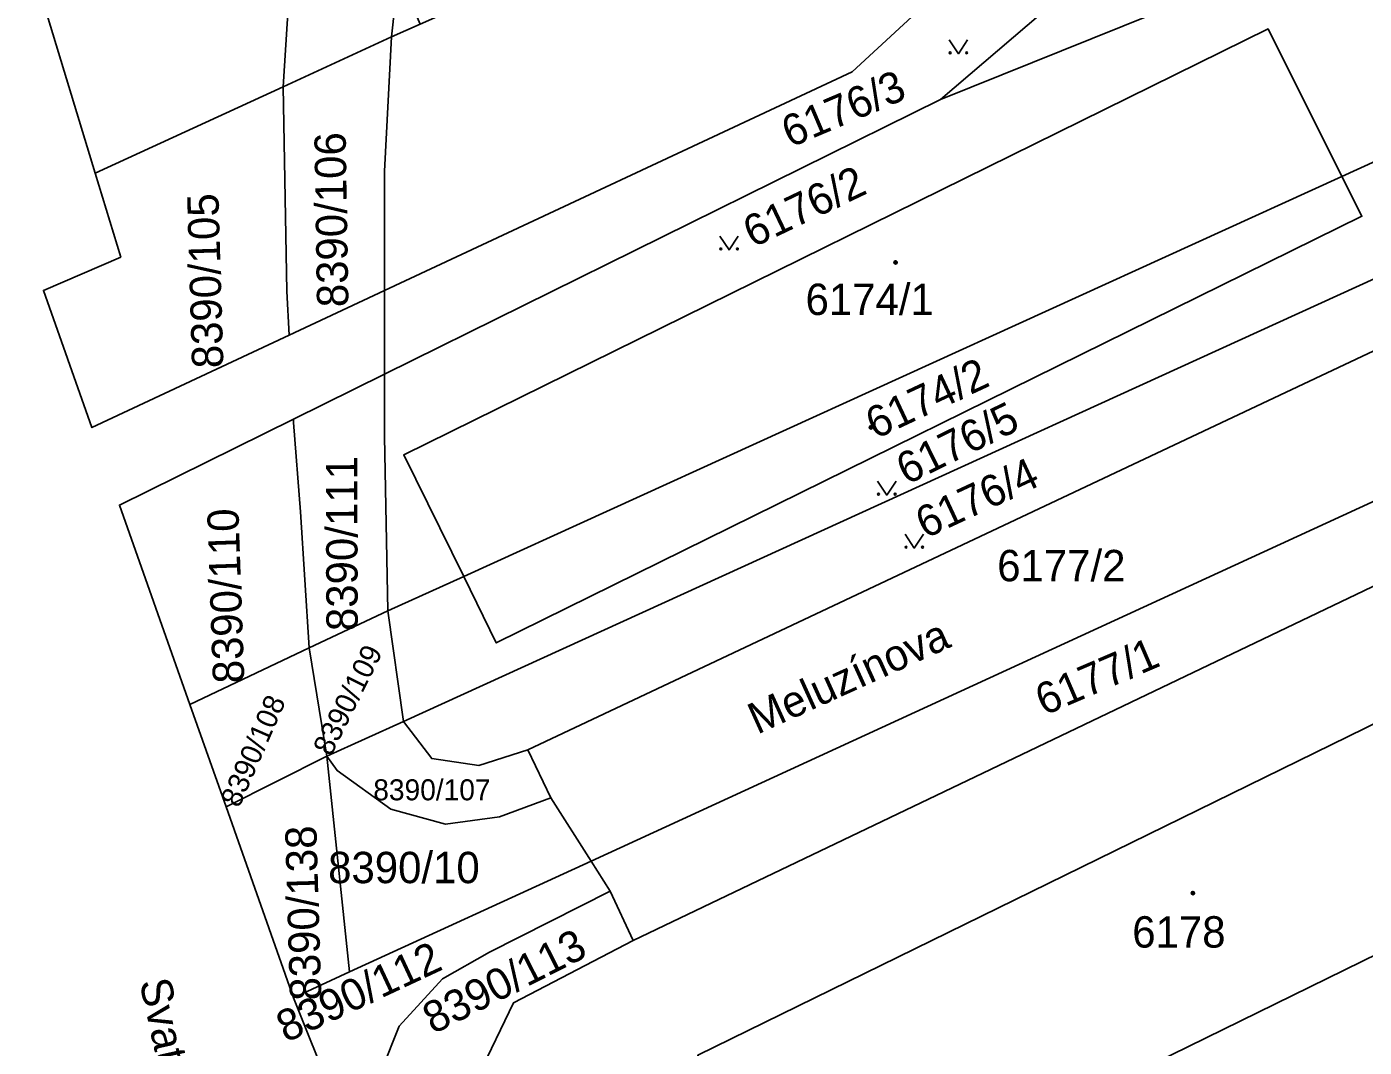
# Model space of a CAD drawing. Extents: x -596233 to -595156, y -1161235 to -1159375.
# Drawn here: x -595627 to -595554.5, y -1160032.8 to -1159977.5 of the extents above; entities that cross this region are included whole.
import ezdxf

# ---------------------------------------------------------------- set-up
doc = ezdxf.new("R2010")
doc.units = 0
for name, color, linetype in [('KN_KULTURY', 7, 'Continuous'), ('KN_PARC_CIS_POZ', 7, 'Continuous'), ('KN_PARC_CIS_STAV', 7, 'Continuous'), ('KN_PARC_PLOCHA', 7, 'Continuous'), ('KN_ULICE', 7, 'Continuous'), ('parcely_l', 7, 'Continuous')]:
    doc.layers.add(name, color=color, linetype=linetype)

msp = doc.modelspace()

# ---------------------------------------------------------------- linework, layer by layer
at = {"layer": 'KN_KULTURY'}
for points in [[(-595577.0018, -1159978.2116), (-595576.5018, -1159978.9616), (-595576.0018, -1159978.2116)], [(-595589.4318, -1159988.8416), (-595588.9318, -1159989.5916), (-595588.4318, -1159988.8416)], [(-595580.8818, -1160002.1316), (-595580.3818, -1160002.8816), (-595579.8818, -1160002.1316)], [(-595579.3918, -1160005.0016), (-595578.8918, -1160005.7516), (-595578.3918, -1160005.0016)]]:
    msp.add_lwpolyline(points, dxfattribs=at)
for centre, radius in [((-595576.952, -1159978.9114), 0.05), ((-595576.0526, -1159978.9114), 0.05), ((-595589.382, -1159989.5414), 0.05), ((-595588.4826, -1159989.5414), 0.05), ((-595579.91, -1159990.27), 0.09), ((-595579.91, -1159990.27), 0.0398), ((-595581.24, -1159999.21), 0.09), ((-595581.24, -1159999.21), 0.0398), ((-595580.832, -1160002.8314), 0.05), ((-595579.9326, -1160002.8314), 0.05), ((-595579.342, -1160005.7014), 0.05), ((-595578.4426, -1160005.7014), 0.05), ((-595563.79, -1160024.45), 0.09), ((-595563.79, -1160024.45), 0.0398)]:
    msp.add_circle(centre, radius, dxfattribs=at)
at = {"layer": 'KN_PARC_PLOCHA'}
for points in [[(-595583.36, -1159889.88), (-595585.94, -1159895.73), (-595594.96, -1159918.92), (-595600.1, -1159932.01), (-595604.15, -1159952.38), (-595604.92, -1159958.41), (-595605.66, -1159964.28), (-595606.08, -1159967.62), (-595606.47, -1159971.16), (-595606.85, -1159974.57), (-595607.24, -1159978.05), (-595613.1, -1159980.75), (-595611.62, -1159957.4), (-595609.82, -1159944.94), (-595608.02, -1159937.11), (-595606.35, -1159931.37), (-595601.99, -1159920.05), (-595594.31, -1159900.77), (-595584.55, -1159889.73), (-595581.98, -1159886.74)], [(-595613.1, -1159980.75), (-595623.29, -1159985.44), (-595629.84, -1159963.95), (-595628.33, -1159950.09), (-595627.19, -1159937.8), (-595604.46, -1159912.25), (-595594.31, -1159900.77), (-595601.99, -1159920.05), (-595606.35, -1159931.37), (-595608.02, -1159937.11), (-595609.82, -1159944.94), (-595611.62, -1159957.4)], [(-595559.53, -1159961.47), (-595567.88, -1159966.66), (-595582.26, -1159979.94), (-595607.62, -1159991.8), (-595607.62, -1159985.32), (-595607.24, -1159978.05), (-595605.68, -1159977.36), (-595595.57, -1159972.86), (-595566.81, -1159959.65), (-595561.58, -1159957.24)], [(-595557.94, -1159964.76), (-595577.48, -1159981.45), (-595607.62, -1159996.33), (-595607.62, -1159991.8), (-595582.26, -1159979.94), (-595567.88, -1159966.66), (-595559.53, -1159961.47)], [(-595554.37, -1159972.14), (-595577.48, -1159981.45), (-595557.94, -1159964.76)], [(-595541.72, -1159972.38), (-595539, -1159978), (-595555.71, -1159985.61), (-595559.71, -1159977.62), (-595606.57, -1160000.7), (-595603.32, -1160007.29), (-595607.43, -1160009.16), (-595607.62, -1159999.71), (-595607.62, -1159996.33), (-595577.48, -1159981.45), (-595554.37, -1159972.14), (-595551.98, -1159977.09)], [(-595605.68, -1159977.36), (-595607.24, -1159978.05), (-595606.85, -1159974.57)], [(-595555.71, -1159985.61), (-595603.32, -1160007.29), (-595606.57, -1160000.7), (-595559.71, -1159977.62)], [(-595607.62, -1159991.8), (-595612.78, -1159994.22), (-595612.9, -1159991.82), (-595613.1, -1159980.75), (-595607.24, -1159978.05), (-595607.62, -1159985.32)], [(-595536.46, -1159983.18), (-595606.59, -1160015.15), (-595607.43, -1160009.16), (-595603.32, -1160007.29), (-595601.55, -1160010.89), (-595554.63, -1159987.77), (-595555.71, -1159985.61), (-595539, -1159978)], [(-595612.78, -1159994.22), (-595623.47, -1159999.22), (-595626.1, -1159991.79), (-595621.91, -1159989.98), (-595623.29, -1159985.44), (-595613.1, -1159980.75), (-595612.9, -1159991.82)], [(-595599.84, -1160016.68), (-595602.5, -1160017.54), (-595605.05, -1160017.16), (-595606.59, -1160015.15), (-595536.46, -1159983.18), (-595536.42, -1159984.45), (-595536.73, -1159985.8), (-595537.38, -1159986.93), (-595538.69, -1159987.85)], [(-595531.58, -1159992.92), (-595596.41, -1160022.71), (-595598.6, -1160019.29), (-595599.84, -1160016.68), (-595538.69, -1159987.85), (-595537.38, -1159986.93), (-595536.73, -1159985.8), (-595536.42, -1159984.45), (-595536.46, -1159983.18), (-595536.17, -1159983.05)], [(-595603.32, -1160007.29), (-595555.71, -1159985.61), (-595554.63, -1159987.77), (-595601.55, -1160010.89)], [(-595528.51, -1159998.96), (-595529.25, -1159998), (-595530.2, -1159997.46), (-595531.38, -1159997.29), (-595532.58, -1159997.58), (-595594.13, -1160027.01), (-595595.37, -1160024.34), (-595596.41, -1160022.71), (-595531.58, -1159992.92)], [(-595607.43, -1160009.16), (-595611.69, -1160011.16), (-595612.16, -1160003.78), (-595612.54, -1159998.95), (-595612.55, -1159998.76), (-595607.62, -1159996.33), (-595607.62, -1159999.71)], [(-595528.51, -1159998.96), (-595525.34, -1160005.19), (-595522.99, -1160009.82), (-595533.15, -1160014.84), (-595528.66, -1160024.29), (-595530.9, -1160025.4), (-595533.73, -1160026.79), (-595545.04, -1160032.35), (-595544.55, -1160033.5), (-595556.7, -1160038.89), (-595582.58, -1160050.37), (-595588.8, -1160053.13), (-595592.48, -1160054.74), (-595598.58, -1160042.31), (-595600.65, -1160043.14), (-595602.12, -1160037.82), (-595602.52, -1160034.33), (-595600.62, -1160030.39), (-595594.13, -1160027.01), (-595532.58, -1159997.58), (-595531.38, -1159997.29), (-595530.2, -1159997.46), (-595529.25, -1159998)], [(-595611.69, -1160011.16), (-595618.16, -1160014.22), (-595621.98, -1160003.42), (-595612.55, -1159998.76), (-595612.54, -1159998.95), (-595612.16, -1160003.78)], [(-595606.59, -1160015.15), (-595610.74, -1160017.03), (-595611.69, -1160011.16), (-595607.43, -1160009.16)], [(-595538.64, -1160020.32), (-595543.6, -1160010.19), (-595590.63, -1160033.23), (-595585.66, -1160043.36)], [(-595538.64, -1160020.32), (-595585.66, -1160043.36), (-595590.63, -1160033.23), (-595543.6, -1160010.19)], [(-595610.74, -1160017.03), (-595616.19, -1160019.78), (-595618.16, -1160014.22), (-595611.69, -1160011.16)], [(-595599.84, -1160016.68), (-595598.6, -1160019.29), (-595601.38, -1160020.32), (-595604.31, -1160020.71), (-595607.27, -1160019.9), (-595610.18, -1160017.81), (-595610.74, -1160017.03), (-595606.59, -1160015.15), (-595605.05, -1160017.16), (-595602.5, -1160017.54)], [(-595609.51, -1160028.71), (-595612.54, -1160030.12), (-595616.19, -1160019.78), (-595610.74, -1160017.03)], [(-595598.6, -1160019.29), (-595596.41, -1160022.71), (-595609.51, -1160028.71), (-595610.74, -1160017.03), (-595610.18, -1160017.81), (-595607.27, -1160019.9), (-595604.31, -1160020.71), (-595601.38, -1160020.32)], [(-595595.37, -1160024.34), (-595601.92, -1160027.65), (-595604.47, -1160029.09), (-595606.82, -1160031.65), (-595607.78, -1160034.06), (-595607.79, -1160039.02), (-595606.74, -1160044.26), (-595608.5, -1160040.25), (-595610.47, -1160035.3), (-595612.54, -1160030.12), (-595609.51, -1160028.71), (-595596.41, -1160022.71)], [(-595594.13, -1160027.01), (-595600.62, -1160030.39), (-595602.52, -1160034.33), (-595602.12, -1160037.82), (-595600.65, -1160043.14), (-595603.51, -1160044.09), (-595606.38, -1160045.31), (-595606.74, -1160044.26), (-595607.79, -1160039.02), (-595607.78, -1160034.06), (-595606.82, -1160031.65), (-595604.47, -1160029.09), (-595601.92, -1160027.65), (-595595.37, -1160024.34)]]:
    msp.add_lwpolyline(points, close=True, dxfattribs=at)
msp.add_lwpolyline([(-595632.71, -1160040.02), (-595634.71, -1160027.75), (-595635.08, -1160023.12), (-595633.55, -1160021.67), (-595632.95, -1160011.46), (-595636.31, -1160007.55), (-595637.16, -1159986.54), (-595636.15, -1159963.57), (-595634.51, -1159948.65), (-595629.84, -1159963.95), (-595623.29, -1159985.44), (-595621.91, -1159989.98), (-595626.1, -1159991.79), (-595623.47, -1159999.22), (-595612.78, -1159994.22), (-595607.62, -1159991.8), (-595607.62, -1159996.33), (-595612.55, -1159998.76), (-595621.98, -1160003.42), (-595618.16, -1160014.22), (-595616.19, -1160019.78), (-595612.54, -1160030.12), (-595610.47, -1160035.3)], dxfattribs=at)
at = {"layer": 'parcely_l'}
for points in [[(-595613.1, -1159980.75), (-595611.62, -1159957.4), (-595609.82, -1159944.94), (-595608.02, -1159937.11), (-595606.35, -1159931.37), (-595601.99, -1159920.05), (-595594.31, -1159900.77)], [(-595607.62, -1159991.8), (-595582.26, -1159979.94), (-595567.88, -1159966.66), (-595559.53, -1159961.47)], [(-595623.29, -1159985.44), (-595629.84, -1159963.95)], [(-595577.48, -1159981.45), (-595557.94, -1159964.76)], [(-595554.37, -1159972.14), (-595577.48, -1159981.45)], [(-595607.24, -1159978.05), (-595606.85, -1159974.57)], [(-595605.68, -1159977.36), (-595607.24, -1159978.05)], [(-595603.32, -1160007.29), (-595606.57, -1160000.7), (-595559.71, -1159977.62), (-595555.71, -1159985.61)], [(-595613.1, -1159980.75), (-595607.24, -1159978.05)], [(-595607.24, -1159978.05), (-595607.62, -1159985.32), (-595607.62, -1159991.8)], [(-595539, -1159978), (-595555.71, -1159985.61)], [(-595613.1, -1159980.75), (-595623.29, -1159985.44)], [(-595612.78, -1159994.22), (-595612.9, -1159991.82), (-595613.1, -1159980.75)], [(-595577.48, -1159981.45), (-595607.62, -1159996.33)], [(-595606.59, -1160015.15), (-595536.46, -1159983.18)], [(-595599.84, -1160016.68), (-595538.69, -1159987.85), (-595537.38, -1159986.93), (-595536.73, -1159985.8), (-595536.42, -1159984.45), (-595536.46, -1159983.18)], [(-595623.29, -1159985.44), (-595621.91, -1159989.98), (-595626.1, -1159991.79), (-595623.47, -1159999.22), (-595612.78, -1159994.22)], [(-595603.32, -1160007.29), (-595555.71, -1159985.61)], [(-595555.71, -1159985.61), (-595554.63, -1159987.77), (-595601.55, -1160010.89), (-595603.32, -1160007.29)], [(-595607.62, -1159991.8), (-595612.78, -1159994.22)], [(-595607.62, -1159996.33), (-595607.62, -1159991.8)], [(-595531.58, -1159992.92), (-595596.41, -1160022.71)], [(-595612.55, -1159998.76), (-595607.62, -1159996.33)], [(-595607.62, -1159996.33), (-595607.62, -1159999.71), (-595607.43, -1160009.16)], [(-595528.51, -1159998.96), (-595529.25, -1159998), (-595530.2, -1159997.46), (-595531.38, -1159997.29), (-595532.58, -1159997.58), (-595594.13, -1160027.01)], [(-595612.55, -1159998.76), (-595621.98, -1160003.42), (-595618.16, -1160014.22)], [(-595611.69, -1160011.16), (-595612.16, -1160003.78), (-595612.54, -1159998.95), (-595612.55, -1159998.76)], [(-595603.32, -1160007.29), (-595607.43, -1160009.16)], [(-595611.69, -1160011.16), (-595607.43, -1160009.16)], [(-595607.43, -1160009.16), (-595606.59, -1160015.15)], [(-595538.64, -1160020.32), (-595585.66, -1160043.36), (-595590.63, -1160033.23), (-595543.6, -1160010.19), (-595538.64, -1160020.32)], [(-595618.16, -1160014.22), (-595611.69, -1160011.16)], [(-595611.69, -1160011.16), (-595610.74, -1160017.03)], [(-595616.19, -1160019.78), (-595618.16, -1160014.22)], [(-595610.74, -1160017.03), (-595606.59, -1160015.15)], [(-595606.59, -1160015.15), (-595605.05, -1160017.16), (-595602.5, -1160017.54), (-595599.84, -1160016.68)], [(-595598.6, -1160019.29), (-595599.84, -1160016.68)], [(-595610.74, -1160017.03), (-595616.19, -1160019.78)], [(-595598.6, -1160019.29), (-595601.38, -1160020.32), (-595604.31, -1160020.71), (-595607.27, -1160019.9), (-595610.18, -1160017.81), (-595610.74, -1160017.03)], [(-595610.74, -1160017.03), (-595609.51, -1160028.71)], [(-595612.54, -1160030.12), (-595616.19, -1160019.78)], [(-595596.41, -1160022.71), (-595598.6, -1160019.29)], [(-595609.51, -1160028.71), (-595596.41, -1160022.71)], [(-595596.41, -1160022.71), (-595595.37, -1160024.34)], [(-595606.74, -1160044.26), (-595607.79, -1160039.02), (-595607.78, -1160034.06), (-595606.82, -1160031.65), (-595604.47, -1160029.09), (-595601.92, -1160027.65), (-595595.37, -1160024.34)], [(-595595.37, -1160024.34), (-595594.13, -1160027.01)], [(-595594.13, -1160027.01), (-595600.62, -1160030.39), (-595602.52, -1160034.33), (-595602.12, -1160037.82), (-595600.65, -1160043.14)], [(-595612.54, -1160030.12), (-595609.51, -1160028.71)], [(-595606.74, -1160044.26), (-595608.5, -1160040.25), (-595610.47, -1160035.3), (-595612.54, -1160030.12)]]:
    msp.add_lwpolyline(points, dxfattribs=at)

# ---------------------------------------------------------------- texts
at = {"layer": 'KN_PARC_CIS_POZ'}
for s, height, rotation, p in [('6176/3', 1.7, 22.993543, (-595585.6139, -1159984.0715)), ('8390/106', 1.7, 90.908337, (-595609.5667, -1159992.6858)), ('6176/2', 1.7, 25.497832, (-595587.6375, -1159989.4934)), ('8390/105', 1.7, 91.655058, (-595616.3418, -1159995.9839)), ('6176/5', 1.7, 26.224404, (-595579.3108, -1160002.3484)), ('8390/111', 1.7, 90.158406, (-595609.062, -1160010.2466)), ('6176/4', 1.7, 24.971149, (-595578.2964, -1160005.2634)), ('8390/110', 1.7, 91.955188, (-595615.2077, -1160013.0528)), ('8390/109', 1.14, 63.570934, (-595610.515, -1160017.0732)), ('6177/1', 1.7, 23.260253, (-595571.8551, -1160014.8521)), ('8390/108', 1.14, 66.325584, (-595615.4947, -1160019.8722)), ('8390/138', 1.7, 91.655058, (-595611.0318, -1160030.2439)), ('8390/113', 1.7, 26.871777, (-595604.9729, -1160032.1155)), ('8390/112', 1.7, 25.066676, (-595612.9528, -1160032.5709))]:
    msp.add_text(s, height=height, rotation=rotation, dxfattribs=at).set_placement(p)
for s, height, p in [('6177/2', 1.7, (-595574.3966, -1160007.55)), ('8390/107', 1.14, (-595608.22, -1160019.42)), ('8390/10', 1.7, (-595610.6666, -1160023.91))]:
    msp.add_text(s, height=height, dxfattribs=at).set_placement(p)
at = {"layer": 'KN_PARC_CIS_STAV'}
for s, p in [('6174/1', (-595584.7866, -1159993.12)), ('6178', (-595567.0766, -1160027.4))]:
    msp.add_text(s, height=1.7, dxfattribs=at).set_placement(p)
msp.add_text('6174/2', height=1.7, rotation=25.0938, dxfattribs=at).set_placement((-595581.002, -1159999.8727))
at = {"layer": 'KN_ULICE'}
for s, rotation, p in [('Meluzínova', 24.361503, (-595587.405, -1160015.8693)), ('Svatoplukova', 282.490302, (-595620.9047, -1160029.2581))]:
    msp.add_text(s, height=1.7, rotation=rotation, dxfattribs=at).set_placement(p)

doc.saveas('drawing.dxf')
